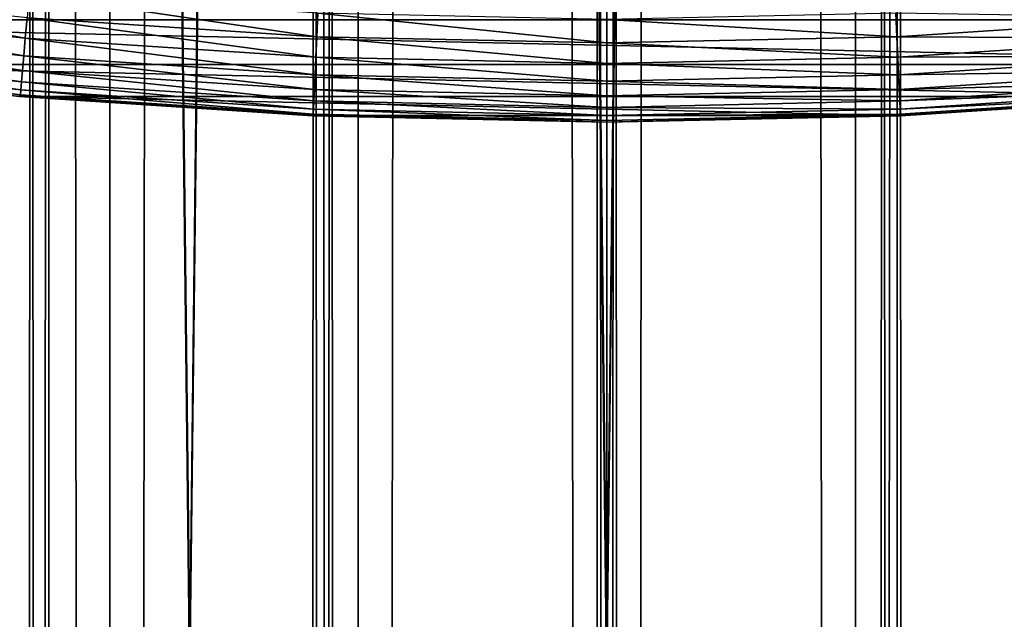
# Model space of a CAD drawing. Header units: millimetres. Extents: x -161 to 161, y -94 to 1149.
# Tile 1031 of 1056: x -1.09 to 0.74, y 640.08 to 641.19. Entities that reach past the tile are written whole.
import ezdxf

# ---------------------------------------------------------------- set-up
doc = ezdxf.new("R2010")
doc.units = ezdxf.units.MM
doc.header["$LTSCALE"] = 81.481481
for name, color, linetype in [('16', 7, 'CONTINUOUS'), ('18', 7, 'CONTINUOUS'), ('3', 7, 'CONTINUOUS'), ('38', 7, 'CONTINUOUS'), ('39', 7, 'CONTINUOUS'), ('4', 7, 'CONTINUOUS'), ('41', 7, 'CONTINUOUS'), ('5', 7, 'CONTINUOUS'), ('6', 7, 'CONTINUOUS')]:
    doc.layers.add(name, color=color, linetype=linetype)

msp = doc.modelspace()

# ---------------------------------------------------------------- linework, layer by layer
at = {"layer": '16', "color": 7, "linetype": 'CONTINUOUS', "true_color": 0xaaaaaa}
for points in [[(-1.5474, 640, -19.94), (-1.1627, 673.5, -19.966), (-0.774, 640, -19.985), (-1.5474, 640, -19.94)], [(-1.1627, 673.5, -19.966), (-0.3872, 673.5, -19.9962), (-0.774, 640, -19.985), (-1.1627, 673.5, -19.966)], [(-0.774, 640, -19.985), (-0.3872, 673.5, -19.9962), (0.0005, 640, -20), (-0.774, 640, -19.985)], [(-0.3872, 673.5, -19.9962), (0.3872, 673.5, -19.9962), (0.0005, 640, -20), (-0.3872, 673.5, -19.9962)], [(0.0005, 640, -20), (0.3872, 673.5, -19.9962), (0.7751, 640, -19.985), (0.0005, 640, -20)], [(0.3872, 673.5, -19.9962), (1.1627, 673.5, -19.966), (0.7751, 640, -19.985), (0.3872, 673.5, -19.9962)]]:
    msp.add_3dface(points, dxfattribs=at)
at = {"layer": '18', "color": 7, "linetype": 'CONTINUOUS', "true_color": 0xaaaaaa}
for points in [[(-0.7751, 640, 19.985), (-1.1627, 673.5, 19.966), (-1.5485, 640, 19.94), (-0.7751, 640, 19.985)], [(-0.3872, 673.5, 19.9962), (-1.1627, 673.5, 19.966), (-0.7751, 640, 19.985), (-0.3872, 673.5, 19.9962)], [(-0.0005, 640, 20), (-0.3872, 673.5, 19.9962), (-0.7751, 640, 19.985), (-0.0005, 640, 20)], [(0.3872, 673.5, 19.9962), (-0.3872, 673.5, 19.9962), (-0.0005, 640, 20), (0.3872, 673.5, 19.9962)], [(0.774, 640, 19.985), (0.3872, 673.5, 19.9962), (-0.0005, 640, 20), (0.774, 640, 19.985)], [(1.1627, 673.5, 19.966), (0.3872, 673.5, 19.9962), (0.774, 640, 19.985), (1.1627, 673.5, 19.966)]]:
    msp.add_3dface(points, dxfattribs=at)
at = {"layer": '3', "color": 7, "linetype": 'CONTINUOUS', "true_color": 0xaaaaaa}
for points in [[(-1.5636, 648.5, -11.8977), (-1.0392, 648.5, -11.9549), (-1.3247, -11, -11.9267), (-1.5636, 648.5, -11.8977)], [(-1.3247, -11, -11.9267), (-1.0392, 648.5, -11.9549), (-0.7959, -11, -11.9736), (-1.3247, -11, -11.9267)], [(-1.0392, 648.5, -11.9549), (-0.5127, 648.5, -11.989), (-0.7959, -11, -11.9736), (-1.0392, 648.5, -11.9549)], [(-0.7959, -11, -11.9736), (-0.5127, 648.5, -11.989), (-0.2655, -11, -11.9971), (-0.7959, -11, -11.9736)], [(-0.5127, 648.5, -11.989), (0.0149, 648.5, -12), (-0.2655, -11, -11.9971), (-0.5127, 648.5, -11.989)], [(-0.2655, -11, -11.9971), (0.0149, 648.5, -12), (0.2655, -11, -11.9971), (-0.2655, -11, -11.9971)], [(0.0149, 648.5, -12), (0.5426, 648.5, -11.9877), (0.2655, -11, -11.9971), (0.0149, 648.5, -12)], [(0.2655, -11, -11.9971), (0.5426, 648.5, -11.9877), (0.7959, -11, -11.9736), (0.2655, -11, -11.9971)], [(0.5426, 648.5, -11.9877), (1.069, 648.5, -11.9523), (0.7959, -11, -11.9736), (0.5426, 648.5, -11.9877)]]:
    msp.add_3dface(points, dxfattribs=at)
at = {"layer": '38', "linetype": 'CONTINUOUS'}
for points in [[(-2.17, 641.1899, -78.8), (-2.7056, 641.2964, -78.8), (2.17, 641.1899, -78.8), (-2.17, 641.1899, -78.8)], [(2.17, 641.1899, -78.8), (-2.7056, 641.2964, -78.8), (2.7056, 641.2964, -78.8), (2.17, 641.1899, -78.8)], [(-1.632, 641.107, -78.8), (-2.17, 641.1899, -78.8), (1.632, 641.107, -78.8), (-1.632, 641.107, -78.8)], [(1.632, 641.107, -78.8), (-2.17, 641.1899, -78.8), (2.17, 641.1899, -78.8), (1.632, 641.107, -78.8)], [(-1.0898, 641.0477, -78.8), (-1.632, 641.107, -78.8), (1.0898, 641.0477, -78.8), (-1.0898, 641.0477, -78.8)], [(1.0898, 641.0477, -78.8), (-1.632, 641.107, -78.8), (1.632, 641.107, -78.8), (1.0898, 641.0477, -78.8)], [(-0.5447, 641.012, -78.8), (-1.0898, 641.0477, -78.8), (0.5447, 641.012, -78.8), (-0.5447, 641.012, -78.8)], [(0.5447, 641.012, -78.8), (-1.0898, 641.0477, -78.8), (1.0898, 641.0477, -78.8), (0.5447, 641.012, -78.8)], [(0, 641, -78.8), (-0.5447, 641.012, -78.8), (0.5447, 641.012, -78.8), (0, 641, -78.8)]]:
    msp.add_3dface(points, dxfattribs=at)
at = {"layer": '39', "linetype": 'CONTINUOUS'}
for points in [[(-1.632, 641.107, -78.8), (-1.0898, 641.0477, -78.8), (-1.091, 641.0477, -49.8), (-1.632, 641.107, -78.8)], [(-1.091, 641.0477, -49.8), (-1.0898, 641.0477, -78.8), (-0.5459, 641.0119, -49.8), (-1.091, 641.0477, -49.8)], [(-1.0898, 641.0477, -78.8), (-0.5447, 641.012, -78.8), (-0.5459, 641.0119, -49.8), (-1.0898, 641.0477, -78.8)], [(0.5447, 641.012, -78.8), (1.0898, 641.0477, -78.8), (0.5464, 641.0119, -49.8), (0.5447, 641.012, -78.8)], [(0.5464, 641.0119, -49.8), (1.0898, 641.0477, -78.8), (1.0916, 641.0478, -49.8), (0.5464, 641.0119, -49.8)], [(-0.5447, 641.012, -78.8), (0, 641, -78.8), (-0.5459, 641.0119, -49.8), (-0.5447, 641.012, -78.8)], [(-0.5459, 641.0119, -49.8), (0, 641, -78.8), (0.0003, 641, -49.8), (-0.5459, 641.0119, -49.8)], [(0, 641, -78.8), (0.5447, 641.012, -78.8), (0.0003, 641, -49.8), (0, 641, -78.8)], [(0.0003, 641, -49.8), (0.5447, 641.012, -78.8), (0.5464, 641.0119, -49.8), (0.0003, 641, -49.8)]]:
    msp.add_3dface(points, dxfattribs=at)
at = {"layer": '4', "color": 7, "linetype": 'CONTINUOUS', "true_color": 0xaaaaaa}
for points in [[(-1.069, 648.5, 11.9523), (-1.5934, 648.5, 11.8937), (-1.3247, -11, 11.9267), (-1.069, 648.5, 11.9523)], [(-0.7959, -11, 11.9736), (-1.069, 648.5, 11.9523), (-1.3247, -11, 11.9267), (-0.7959, -11, 11.9736)], [(-0.5426, 648.5, 11.9877), (-1.069, 648.5, 11.9523), (-0.7959, -11, 11.9736), (-0.5426, 648.5, 11.9877)], [(-0.2655, -11, 11.9971), (-0.5426, 648.5, 11.9877), (-0.7959, -11, 11.9736), (-0.2655, -11, 11.9971)], [(-0.0149, 648.5, 12), (-0.5426, 648.5, 11.9877), (-0.2655, -11, 11.9971), (-0.0149, 648.5, 12)], [(0.2655, -11, 11.9971), (-0.0149, 648.5, 12), (-0.2655, -11, 11.9971), (0.2655, -11, 11.9971)], [(0.5127, 648.5, 11.989), (-0.0149, 648.5, 12), (0.2655, -11, 11.9971), (0.5127, 648.5, 11.989)], [(0.7959, -11, 11.9736), (0.5127, 648.5, 11.989), (0.2655, -11, 11.9971), (0.7959, -11, 11.9736)], [(1.0392, 648.5, 11.9549), (0.5127, 648.5, 11.989), (0.7959, -11, 11.9736), (1.0392, 648.5, 11.9549)]]:
    msp.add_3dface(points, dxfattribs=at)
at = {"layer": '41', "linetype": 'CONTINUOUS'}
for points in [[(-1.08, 641.1557, -49.3469), (-1.6124, 641.2526, -49.2783), (-1.6174, 641.2145, -49.3469), (-1.08, 641.1557, -49.3469)], [(-1.0766, 641.1939, -49.2783), (-1.6124, 641.2526, -49.2783), (-1.08, 641.1557, -49.3469), (-1.0766, 641.1939, -49.2783)], [(-0.5388, 641.1586, -49.2783), (-1.0728, 641.2373, -49.2129), (-1.0766, 641.1939, -49.2783), (-0.5388, 641.1586, -49.2783)], [(-0.5369, 641.2022, -49.2129), (-1.0728, 641.2373, -49.2129), (-0.5388, 641.1586, -49.2783), (-0.5369, 641.2022, -49.2129)], [(-1.0828, 641.123, -49.4183), (-1.6174, 641.2145, -49.3469), (-1.6217, 641.182, -49.4183), (-1.0828, 641.123, -49.4183)], [(-1.08, 641.1557, -49.3469), (-1.6174, 641.2145, -49.3469), (-1.0828, 641.123, -49.4183), (-1.08, 641.1557, -49.3469)], [(-0.5405, 641.1203, -49.3469), (-1.0766, 641.1939, -49.2783), (-1.08, 641.1557, -49.3469), (-0.5405, 641.1203, -49.3469)], [(-0.5388, 641.1586, -49.2783), (-1.0766, 641.1939, -49.2783), (-0.5405, 641.1203, -49.3469), (-0.5388, 641.1586, -49.2783)], [(0, 641.1469, -49.2783), (-0.5369, 641.2022, -49.2129), (-0.5388, 641.1586, -49.2783), (0, 641.1469, -49.2783)], [(0, 641.1905, -49.2129), (-0.5369, 641.2022, -49.2129), (0, 641.1469, -49.2783), (0, 641.1905, -49.2129)], [(0.5369, 641.2022, -49.2129), (0, 641.1905, -49.2129), (0.5388, 641.1586, -49.2783), (0.5369, 641.2022, -49.2129)], [(1.0766, 641.1939, -49.2783), (0.5369, 641.2022, -49.2129), (0.5388, 641.1586, -49.2783), (1.0766, 641.1939, -49.2783)], [(1.0766, 641.1939, -49.2783), (0.5388, 641.1586, -49.2783), (1.08, 641.1557, -49.3469), (1.0766, 641.1939, -49.2783)], [(-1.0852, 641.096, -49.4921), (-1.6217, 641.182, -49.4183), (-1.6252, 641.1551, -49.4921), (-1.0852, 641.096, -49.4921)], [(-1.0828, 641.123, -49.4183), (-1.6217, 641.182, -49.4183), (-1.0852, 641.096, -49.4921), (-1.0828, 641.123, -49.4183)], [(0.5388, 641.1586, -49.2783), (0, 641.1905, -49.2129), (0, 641.1469, -49.2783), (0.5388, 641.1586, -49.2783)], [(0, 641.1085, -49.3469), (-0.5388, 641.1586, -49.2783), (-0.5405, 641.1203, -49.3469), (0, 641.1085, -49.3469)], [(0, 641.1469, -49.2783), (-0.5388, 641.1586, -49.2783), (0, 641.1085, -49.3469), (0, 641.1469, -49.2783)], [(0.5388, 641.1586, -49.2783), (0, 641.1469, -49.2783), (0.5405, 641.1203, -49.3469), (0.5388, 641.1586, -49.2783)], [(1.08, 641.1557, -49.3469), (0.5388, 641.1586, -49.2783), (0.5405, 641.1203, -49.3469), (1.08, 641.1557, -49.3469)], [(-1.0871, 641.0748, -49.5678), (-1.6252, 641.1551, -49.4921), (-1.628, 641.134, -49.5678), (-1.0871, 641.0748, -49.5678)], [(-1.0852, 641.096, -49.4921), (-1.6252, 641.1551, -49.4921), (-1.0871, 641.0748, -49.5678), (-1.0852, 641.096, -49.4921)], [(-0.5419, 641.0875, -49.4183), (-1.08, 641.1557, -49.3469), (-1.0828, 641.123, -49.4183), (-0.5419, 641.0875, -49.4183)], [(-0.5405, 641.1203, -49.3469), (-1.08, 641.1557, -49.3469), (-0.5419, 641.0875, -49.4183), (-0.5405, 641.1203, -49.3469)], [(0.5405, 641.1203, -49.3469), (0, 641.1469, -49.2783), (0, 641.1085, -49.3469), (0.5405, 641.1203, -49.3469)], [(1.08, 641.1557, -49.3469), (0.5405, 641.1203, -49.3469), (1.0828, 641.123, -49.4183), (1.08, 641.1557, -49.3469)], [(-1.0884, 641.0596, -49.6449), (-1.628, 641.134, -49.5678), (-1.63, 641.1189, -49.6449), (-1.0884, 641.0596, -49.6449)], [(-1.0871, 641.0748, -49.5678), (-1.628, 641.134, -49.5678), (-1.0884, 641.0596, -49.6449), (-1.0871, 641.0748, -49.5678)], [(-0.5431, 641.0604, -49.4921), (-1.0828, 641.123, -49.4183), (-1.0852, 641.096, -49.4921), (-0.5431, 641.0604, -49.4921)], [(-0.5419, 641.0875, -49.4183), (-1.0828, 641.123, -49.4183), (-0.5431, 641.0604, -49.4921), (-0.5419, 641.0875, -49.4183)], [(0, 641.0757, -49.4183), (-0.5405, 641.1203, -49.3469), (-0.5419, 641.0875, -49.4183), (0, 641.0757, -49.4183)], [(0, 641.1085, -49.3469), (-0.5405, 641.1203, -49.3469), (0, 641.0757, -49.4183), (0, 641.1085, -49.3469)], [(0.5405, 641.1203, -49.3469), (0, 641.1085, -49.3469), (0.5419, 641.0875, -49.4183), (0.5405, 641.1203, -49.3469)], [(1.0828, 641.123, -49.4183), (0.5405, 641.1203, -49.3469), (0.5419, 641.0875, -49.4183), (1.0828, 641.123, -49.4183)], [(1.0828, 641.123, -49.4183), (0.5419, 641.0875, -49.4183), (1.0852, 641.096, -49.4921), (1.0828, 641.123, -49.4183)], [(-1.0892, 641.0505, -49.723), (-1.63, 641.1189, -49.6449), (-1.6312, 641.1099, -49.723), (-1.0892, 641.0505, -49.723)], [(-1.091, 641.0477, -49.8), (-1.0892, 641.0505, -49.723), (-1.6312, 641.1099, -49.723), (-1.091, 641.0477, -49.8)], [(-1.0884, 641.0596, -49.6449), (-1.63, 641.1189, -49.6449), (-1.0892, 641.0505, -49.723), (-1.0884, 641.0596, -49.6449)], [(0.5419, 641.0875, -49.4183), (0, 641.1085, -49.3469), (0, 641.0757, -49.4183), (0.5419, 641.0875, -49.4183)], [(-0.544, 641.0392, -49.5678), (-1.0852, 641.096, -49.4921), (-1.0871, 641.0748, -49.5678), (-0.544, 641.0392, -49.5678)], [(-0.5431, 641.0604, -49.4921), (-1.0852, 641.096, -49.4921), (-0.544, 641.0392, -49.5678), (-0.5431, 641.0604, -49.4921)], [(0, 641.0486, -49.4921), (-0.5419, 641.0875, -49.4183), (-0.5431, 641.0604, -49.4921), (0, 641.0486, -49.4921)], [(0, 641.0757, -49.4183), (-0.5419, 641.0875, -49.4183), (0, 641.0486, -49.4921), (0, 641.0757, -49.4183)], [(0.5419, 641.0875, -49.4183), (0, 641.0757, -49.4183), (0.5431, 641.0604, -49.4921), (0.5419, 641.0875, -49.4183)], [(1.0852, 641.096, -49.4921), (0.5419, 641.0875, -49.4183), (0.5431, 641.0604, -49.4921), (1.0852, 641.096, -49.4921)], [(1.0852, 641.096, -49.4921), (0.5431, 641.0604, -49.4921), (1.0871, 641.0748, -49.5678), (1.0852, 641.096, -49.4921)], [(-0.5447, 641.024, -49.6449), (-1.0871, 641.0748, -49.5678), (-1.0884, 641.0596, -49.6449), (-0.5447, 641.024, -49.6449)], [(-0.544, 641.0392, -49.5678), (-1.0871, 641.0748, -49.5678), (-0.5447, 641.024, -49.6449), (-0.544, 641.0392, -49.5678)], [(0.5431, 641.0604, -49.4921), (0, 641.0757, -49.4183), (0, 641.0486, -49.4921), (0.5431, 641.0604, -49.4921)], [(1.0871, 641.0748, -49.5678), (0.5431, 641.0604, -49.4921), (0.544, 641.0392, -49.5678), (1.0871, 641.0748, -49.5678)], [(1.0871, 641.0748, -49.5678), (0.544, 641.0392, -49.5678), (1.0884, 641.0596, -49.6449), (1.0871, 641.0748, -49.5678)], [(-1.091, 641.0477, -49.8), (-0.5459, 641.0119, -49.8), (-1.0892, 641.0505, -49.723), (-1.091, 641.0477, -49.8)], [(-0.5451, 641.0149, -49.723), (-1.0884, 641.0596, -49.6449), (-1.0892, 641.0505, -49.723), (-0.5451, 641.0149, -49.723)], [(-0.5459, 641.0119, -49.8), (-0.5451, 641.0149, -49.723), (-1.0892, 641.0505, -49.723), (-0.5459, 641.0119, -49.8)], [(-0.5447, 641.024, -49.6449), (-1.0884, 641.0596, -49.6449), (-0.5451, 641.0149, -49.723), (-0.5447, 641.024, -49.6449)], [(0, 641.0273, -49.5678), (-0.5431, 641.0604, -49.4921), (-0.544, 641.0392, -49.5678), (0, 641.0273, -49.5678)], [(0, 641.0486, -49.4921), (-0.5431, 641.0604, -49.4921), (0, 641.0273, -49.5678), (0, 641.0486, -49.4921)], [(0.5431, 641.0604, -49.4921), (0, 641.0486, -49.4921), (0.544, 641.0392, -49.5678), (0.5431, 641.0604, -49.4921)], [(0.544, 641.0392, -49.5678), (0, 641.0486, -49.4921), (0, 641.0273, -49.5678), (0.544, 641.0392, -49.5678)], [(1.0884, 641.0596, -49.6449), (0.544, 641.0392, -49.5678), (0.5447, 641.024, -49.6449), (1.0884, 641.0596, -49.6449)], [(1.0884, 641.0596, -49.6449), (0.5447, 641.024, -49.6449), (1.0892, 641.0505, -49.723), (1.0884, 641.0596, -49.6449)], [(1.0892, 641.0505, -49.723), (0.5447, 641.024, -49.6449), (0.5451, 641.0149, -49.723), (1.0892, 641.0505, -49.723)], [(0.5464, 641.0119, -49.8), (1.0892, 641.0505, -49.723), (0.5451, 641.0149, -49.723), (0.5464, 641.0119, -49.8)], [(0.5464, 641.0119, -49.8), (1.0916, 641.0478, -49.8), (1.0892, 641.0505, -49.723), (0.5464, 641.0119, -49.8)], [(0, 641.0121, -49.6449), (-0.544, 641.0392, -49.5678), (-0.5447, 641.024, -49.6449), (0, 641.0121, -49.6449)], [(0, 641.0273, -49.5678), (-0.544, 641.0392, -49.5678), (0, 641.0121, -49.6449), (0, 641.0273, -49.5678)], [(0.544, 641.0392, -49.5678), (0, 641.0273, -49.5678), (0.5447, 641.024, -49.6449), (0.544, 641.0392, -49.5678)], [(-0.5459, 641.0119, -49.8), (0.0003, 641, -49.8), (-0.5451, 641.0149, -49.723), (-0.5459, 641.0119, -49.8)], [(0, 641.003, -49.723), (-0.5447, 641.024, -49.6449), (-0.5451, 641.0149, -49.723), (0, 641.003, -49.723)], [(0.0003, 641, -49.8), (0, 641.003, -49.723), (-0.5451, 641.0149, -49.723), (0.0003, 641, -49.8)], [(0, 641.0121, -49.6449), (-0.5447, 641.024, -49.6449), (0, 641.003, -49.723), (0, 641.0121, -49.6449)], [(0.5447, 641.024, -49.6449), (0, 641.0273, -49.5678), (0, 641.0121, -49.6449), (0.5447, 641.024, -49.6449)], [(0.5447, 641.024, -49.6449), (0, 641.0121, -49.6449), (0.5451, 641.0149, -49.723), (0.5447, 641.024, -49.6449)], [(0.0003, 641, -49.8), (0.5451, 641.0149, -49.723), (0, 641.003, -49.723), (0.0003, 641, -49.8)], [(0.5451, 641.0149, -49.723), (0, 641.0121, -49.6449), (0, 641.003, -49.723), (0.5451, 641.0149, -49.723)], [(0.0003, 641, -49.8), (0.5464, 641.0119, -49.8), (0.5451, 641.0149, -49.723), (0.0003, 641, -49.8)]]:
    msp.add_3dface(points, dxfattribs=at)
at = {"layer": '5', "color": 7, "linetype": 'CONTINUOUS', "true_color": 0xaaaaaa}
for points in [[(0, 1089, 10), (0, 569, 10), (0.4618, 569, 9.9893), (0, 1089, 10)], [(0.4618, 1089, 9.9893), (0, 1089, 10), (0.4618, 569, 9.9893), (0.4618, 1089, 9.9893)], [(0, 1089, -10), (0.4618, 1089, -9.9893), (0, 569, -10), (0, 1089, -10)], [(0, 569, -10), (0.4618, 1089, -9.9893), (0.4618, 569, -9.9893), (0, 569, -10)], [(0.9227, 1089, 9.9573), (0.4618, 1089, 9.9893), (0.9227, 569, 9.9573), (0.9227, 1089, 9.9573)], [(0.9227, 569, 9.9573), (0.4618, 1089, 9.9893), (0.4618, 569, 9.9893), (0.9227, 569, 9.9573)], [(0.4618, 1089, -9.9893), (0.9227, 1089, -9.9573), (0.4618, 569, -9.9893), (0.4618, 1089, -9.9893)], [(0.4618, 569, -9.9893), (0.9227, 1089, -9.9573), (0.9227, 569, -9.9573), (0.4618, 569, -9.9893)]]:
    msp.add_3dface(points, dxfattribs=at)
at = {"layer": '6', "color": 7, "linetype": 'CONTINUOUS', "true_color": 0xaaaaaa}
for points in [[(-1.3816, 1089, -9.9041), (-0.9227, 1089, -9.9573), (-1.3816, 569, -9.9041), (-1.3816, 1089, -9.9041)], [(-1.3816, 569, -9.9041), (-0.9227, 1089, -9.9573), (-0.9227, 569, -9.9573), (-1.3816, 569, -9.9041)], [(-0.9227, 1089, 9.9573), (-1.3816, 1089, 9.9041), (-0.9227, 569, 9.9573), (-0.9227, 1089, 9.9573)], [(-0.9227, 569, 9.9573), (-1.3816, 1089, 9.9041), (-1.3816, 569, 9.9041), (-0.9227, 569, 9.9573)], [(-0.9227, 1089, -9.9573), (-0.4618, 1089, -9.9893), (-0.9227, 569, -9.9573), (-0.9227, 1089, -9.9573)], [(-0.9227, 569, -9.9573), (-0.4618, 1089, -9.9893), (-0.4618, 569, -9.9893), (-0.9227, 569, -9.9573)], [(-0.4618, 1089, 9.9893), (-0.9227, 1089, 9.9573), (-0.4618, 569, 9.9893), (-0.4618, 1089, 9.9893)], [(-0.4618, 569, 9.9893), (-0.9227, 1089, 9.9573), (-0.9227, 569, 9.9573), (-0.4618, 569, 9.9893)], [(0, 569, 10), (0, 1089, 10), (-0.4618, 1089, 9.9893), (0, 569, 10)], [(0, 569, 10), (-0.4618, 1089, 9.9893), (-0.4618, 569, 9.9893), (0, 569, 10)], [(0, 1089, -10), (0, 569, -10), (-0.4618, 569, -9.9893), (0, 1089, -10)], [(-0.4618, 1089, -9.9893), (0, 1089, -10), (-0.4618, 569, -9.9893), (-0.4618, 1089, -9.9893)]]:
    msp.add_3dface(points, dxfattribs=at)

doc.saveas('drawing.dxf')
